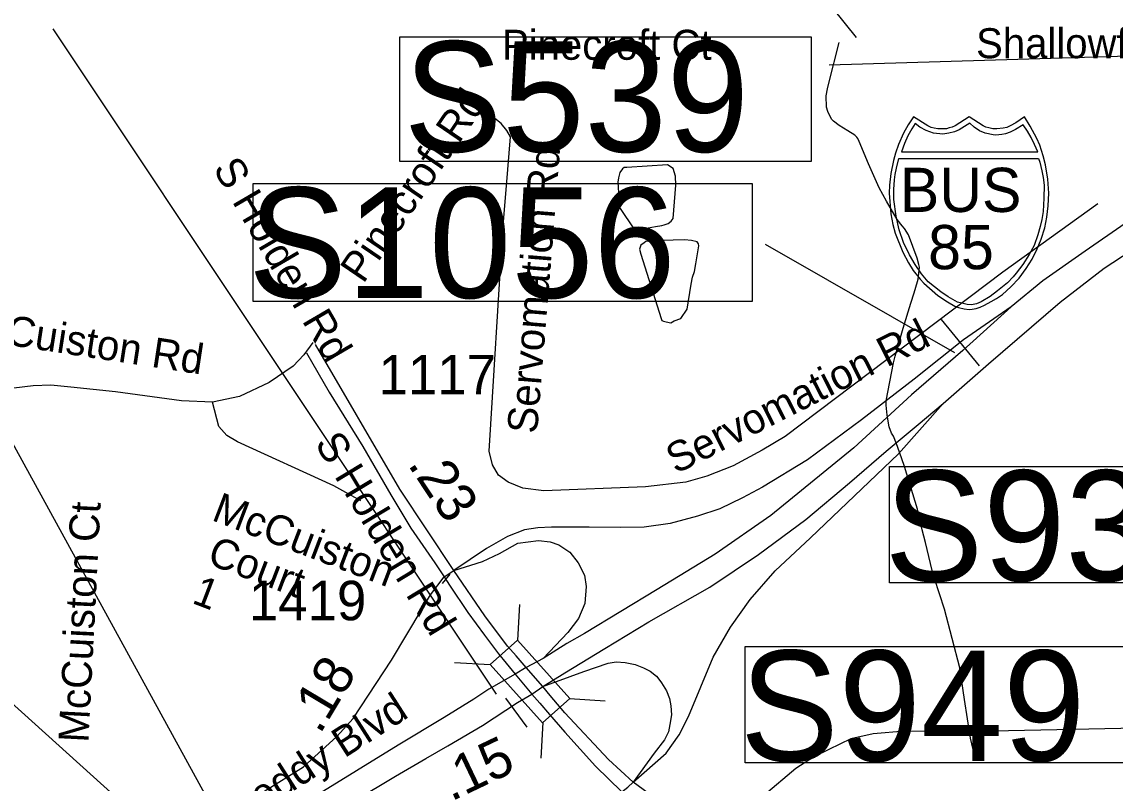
# Model space of a CAD drawing. Extents: x 1662474 to 1856135, y 779280 to 917889.
# Drawn here: x 1750059 to 1753521, y 823700 to 826111 of the extents above; entities that cross this region are included whole.
import ezdxf

# ---------------------------------------------------------------- set-up
doc = ezdxf.new("R2010")
doc.units = 0
for name, color, linetype in [('Exist Hydrographic Misc Water Feature', 7, 'Continuous'), ('Exist Hydrographic Pond Under 1500 Sq Ft', 7, 'Continuous'), ('Exist Road Non-System Type 51', 7, 'Continuous'), ('Exist Road Non-System Type 51 Label', 7, 'Continuous'), ('Exist Road Primary Interstate Divided Center Attributed', 7, 'Continuous'), ('Exist Road Primary Interstate Mileage Hundredths English Label', 7, 'Continuous'), ('Exist Road Primary Interstate Ramp 1 Lane Attributed', 7, 'Continuous'), ('Exist Road Primary Interstate Service Attributed', 7, 'Continuous'), ('Exist Road Primary Interstate Shield CELL', 7, 'Continuous'), ('Exist Road Primary Interstate Shield Number Label', 7, 'Continuous'), ('Exist Road Primary Interstate Structure Cantilever Sign Number Label', 7, 'Continuous'), ('Exist Road Primary Interstate Structure Ovrhead Sign CELL', 7, 'Continuous'), ('Exist Road Primary NC Structure Ovrhead Sign Number Label', 7, 'Continuous'), ('Exist Road Secondary Mileage Hundredths English Label', 7, 'Continuous'), ('Exist Road Secondary Mileage Tenths English Label', 7, 'Continuous'), ('Exist Road Secondary Structure Standard Bridge CELL', 7, 'Continuous'), ('Exist Road Secondary Type 51 Divided Attributed', 7, 'Continuous'), ('Exist Road Secondary Type 51 Label', 7, 'Continuous'), ('Exist Road Secondary Type 51 Number Label', 7, 'Continuous')]:
    doc.layers.add(name, color=color, linetype=linetype)

msp = doc.modelspace()

# ---------------------------------------------------------------- linework, layer by layer
at = {"layer": 'Exist Hydrographic Misc Water Feature'}
for points in [[(1752386.9, 826590.9), (1752400.7, 826528.7), (1752404.4, 826512.7), (1752410.4, 826490.6), (1752416.1, 826472.5), (1752445.8, 826420.3), (1752495.1, 826337.9), (1752552.5, 826251.4), (1752587.9, 826203), (1752701, 826061.6)], [(1753070.6, 823806.4), (1753062.8, 823842.5), (1753043.8, 823964.7), (1753028.6, 824064.9), (1752980.2, 824251.3), (1752948.8, 824347.6), (1752941.3, 824373.7), (1752919.7, 824461.8), (1752910.1, 824502), (1752894.7, 824568.1), (1752853.9, 824702.5), (1752838.1, 824748.6), (1752828.5, 824774.7), (1752818.6, 824798.7), (1752812.7, 824808.8), (1752804.9, 824828.9), (1752799.2, 824865), (1752795.5, 824897), (1752795.5, 824911), (1752818.4, 825030.9), (1752824.6, 825052.8), (1752849.4, 825140.6), (1752874, 825220.4), (1752884.2, 825252.4), (1752894.5, 825288.3), (1752896.8, 825296.3), (1752900.9, 825334.2), (1752899, 825342.3), (1752893.3, 825362.3), (1752865.8, 825436.5), (1752853.9, 825456.7), (1752846.1, 825464.7), (1752830.1, 825484.9), (1752796.7, 825543.2), (1752773.1, 825585.4), (1752739.7, 825661.6), (1752710.2, 825731.9), (1752706.3, 825741.9), (1752702.4, 825746), (1752696.2, 825752.1), (1752674.5, 825766.3), (1752660.5, 825774.3), (1752646.6, 825782.4), (1752628.8, 825796.6), (1752622.6, 825802.6), (1752610.9, 825826.8), (1752607, 825840.8), (1752605.4, 825876.8), (1752609.5, 825898.8), (1752613.6, 825916.8), (1752646.9, 826045.3)]]:
    msp.add_lwpolyline(points, dxfattribs=at)
at = {"layer": 'Exist Hydrographic Pond Under 1500 Sq Ft'}
for points in [[(1751949.7, 825537.6), (1751949.5, 825527.6), (1751953.4, 825519.6), (1751997.1, 825455.2), (1752016.9, 825455), (1752030.9, 825456.9), (1752064.9, 825462.6), (1752085, 825466.4), (1752093, 825468.4), (1752105.1, 825472.3), (1752115.2, 825480.1), (1752121.3, 825488.1), (1752130.1, 825594.1), (1752128.3, 825622.1), (1752121.6, 825646.6), (1752103.2, 825658.4), (1751974.5, 825649.4), (1751966.5, 825649.5), (1751960.6, 825645.5), (1751952.4, 825633.5), (1751948.3, 825617.6), (1751946, 825603.6), (1751949.7, 825537.6)], [(1752182, 825302.3), (1752188.2, 825320.3), (1752192.5, 825344.2), (1752202.9, 825402.2), (1752200.9, 825408.2), (1752197, 825414.2), (1752179.2, 825418.4), (1752157, 825420.5), (1752085, 825419.1), (1752047.1, 825417.4), (1752035, 825415.5), (1752028.8, 825411.6), (1752019, 825403.7), (1752014.9, 825391.7), (1752018.6, 825375.7), (1752083, 825171.1), (1752085, 825165), (1752091, 825163), (1752099, 825161), (1752114.1, 825158.3), (1752124.1, 825164.2), (1752145.4, 825172), (1752165.1, 825201), (1752177.9, 825280.4), (1752182, 825302.3)]]:
    msp.add_lwpolyline(points, dxfattribs=at)
at = {"layer": 'Exist Road Non-System Type 51'}
for p, q in [((1750980.1, 825095.2), (1750951.5, 825056.9)), ((1751390.6, 824332.2), (1751415, 824362.2))]:
    msp.add_line(p, q, dxfattribs=at)
for points in [[(1753465.4, 825535.2), (1753164.6, 825318.1), (1752475.4, 824798.2), (1752403.4, 824754.9), (1752311.6, 824704.5), (1752227.6, 824672.2), (1752161.1, 824653.6), (1752033.9, 824638.6), (1751711.6, 824626.2), (1751645.1, 824634.4), (1751599.2, 824653.6), (1751568, 824675.1), (1751549.1, 824707.6), (1751538.1, 824750.9), (1751581.6, 825452.2), (1751597.9, 825643.2), (1751606.1, 825747.2), (1751594.8, 825767.2), (1751576.1, 825788.7), (1751524.4, 825830.2)], [(1750951.5, 825056.9), (1750917.9, 825020.2), (1750842.4, 824969), (1750747.6, 824924.2), (1750662.2, 824906.4)], [(1750662.2, 824906.4), (1750564.4, 824910.5), (1750354.9, 824939.1), (1750214, 824954.4), (1750150.1, 824960.6), (1750094.9, 824958.2), (1750033.9, 824950.9), (1749963.9, 824936.8)], [(1751132.1, 824593.7), (1751046.8, 824641.5), (1750742, 824780.6), (1750708.1, 824801.1), (1750682.5, 824829.4), (1750662.2, 824906.4)], [(1753793.1, 823878.2), (1753081.9, 823863.9), (1752855.1, 823864.9), (1752753.9, 823855.7), (1752684.2, 823840.4), (1752613.9, 823806.6), (1752569, 823784.5), (1752509.4, 823746.5), (1752304.8, 823573.2)]]:
    msp.add_lwpolyline(points, dxfattribs=at)
at = {"layer": 'Exist Road Primary Interstate Divided Center Attributed'}
for points in [[(1754780.5, 826191.3), (1754516.8, 826034.9), (1754018.5, 825755.3), (1753764.4, 825601.6), (1753552.4, 825472.6), (1753425.5, 825385.3), (1753291.3, 825290.5), (1753191.5, 825208.4)], [(1752976.4, 824902.7), (1753119.9, 825027.5), (1753346.5, 825223), (1753485.8, 825331.2), (1753629.3, 825424.8), (1753785.2, 825528.8), (1753939.1, 825614), (1754167.7, 825747.9), (1754361.6, 825861.2), (1754639, 826018.2)], [(1753191.5, 825208.4), (1753038.5, 825070.7), (1752875.8, 824929.6), (1752692.7, 824761.5), (1752430.7, 824547.9), (1752253.9, 824425.2), (1752070.9, 824312.9), (1751840.1, 824173.5), (1751784, 824142.3), (1751709.1, 824094.5)], [(1751708.6, 824006.1), (1751778.3, 824049.8), (1751905, 824126.2), (1752043.9, 824211), (1752237.2, 824320.4), (1752391.1, 824424.4), (1752540.8, 824534.6), (1752679, 824651.1), (1752795.5, 824750.9), (1752897.4, 824836.2), (1752976.4, 824902.7)], [(1751709.1, 824094.5), (1751655.7, 824065.7)], [(1751655.7, 824065.7), (1751620.5, 824045.6)], [(1751620.5, 824045.6), (1751537.5, 823998), (1751489.8, 823965.5), (1751396.2, 823907.3), (1751250.9, 823820.1), (1750986.6, 823657.7), (1750681.1, 823486.7)], [(1751673.8, 823982.2), (1751708.6, 824006.1)], [(1749205.3, 822494.9), (1749312.7, 822559.5), (1749588.6, 822728.7), (1749872.3, 822894.7), (1750061.9, 823011.1), (1750302.5, 823160.6), (1750532.2, 823293.7), (1750735, 823416.4), (1750856.6, 823485.1), (1750944, 823539.2), (1751113.4, 823645.2), (1751242.3, 823722.2), (1751338, 823778.3), (1751407.3, 823817.7), (1751517.1, 823882.6), (1751628, 823955.1), (1751673.8, 823982.2)]]:
    msp.add_lwpolyline(points, dxfattribs=at)
at = {"layer": 'Exist Road Primary Interstate Ramp 1 Lane Attributed'}
for points in [[(1753191.5, 825208.4), (1753040.8, 825104.5), (1752884, 824979.8), (1752717.8, 824850.9), (1752546, 824723.9), (1752403.6, 824637.3), (1752341.2, 824604), (1752268.5, 824568.7), (1752197.8, 824545.8), (1752111.2, 824522.5), (1752029.3, 824510.5), (1751953.4, 824510), (1751854.7, 824510.5), (1751736.2, 824510.5), (1751692.5, 824508.4), (1751650.1, 824501.7), (1751596.1, 824480.9), (1751529.6, 824443.5), (1751426.9, 824373.4)], [(1751994, 823703.5), (1752098.8, 823795), (1752140.3, 823853.2), (1752169.4, 823911.4), (1752248.3, 824098.5), (1752302.4, 824194.1), (1752364.7, 824281.4), (1752443.6, 824372.8), (1752555.8, 824476.8), (1752834.2, 824742.8), (1752976.4, 824902.7)], [(1751426.9, 824373.4), (1751517.1, 824401.9), (1751571.1, 824426.9), (1751629.3, 824460.1), (1751694.6, 824468.9), (1751732, 824464.7), (1751759, 824454.3), (1751794.4, 824431.4), (1751820.4, 824397.8), (1751840.1, 824358.6), (1751845.3, 824323), (1751841.2, 824268.9), (1751821.4, 824221.4), (1751787.2, 824177.5), (1751709.1, 824094.5)], [(1751708.6, 824006.1), (1751838.7, 824054), (1751915.1, 824080), (1751940.3, 824084.2), (1751969.6, 824081.7), (1752000.7, 824075.8), (1752027.5, 824064.9), (1752048.5, 824054.8), (1752068.2, 824038.7), (1752078.5, 824024.6)], [(1752078.5, 824024.6), (1752084.6, 824017.9), (1752100.2, 823992.4), (1752109.8, 823968.4), (1752114, 823944.9), (1752115.7, 823916.3), (1752110.6, 823885.2), (1752106.4, 823862.6), (1752093.8, 823837.4), (1752061.4, 823795), (1751994, 823703.5)]]:
    msp.add_lwpolyline(points, dxfattribs=at)
at = {"layer": 'Exist Road Primary Interstate Service Attributed'}
for points in [[(1751395.7, 824353.3), (1751426.9, 824373.4)], [(1749711.1, 823150.5), (1749820.4, 823155.2), (1749916.8, 823168.4), (1749980.1, 823181.7), (1750040.3, 823206.5), (1750090.5, 823230.2), (1750348.5, 823388.3), (1750471.4, 823462.2), (1750627.2, 823554.9), (1750825.4, 823673.6), (1750950.2, 823751.3), (1751056.6, 823848.1), (1751107.6, 823905.1), (1751229.4, 824089.7), (1751326.1, 824251.9), (1751352.3, 824296), (1751395.7, 824353.3)], [(1751958.7, 823672.3), (1751977.4, 823686.8), (1751994, 823703.5)]]:
    msp.add_lwpolyline(points, dxfattribs=at)
at = {"layer": 'Exist Road Primary Interstate Shield CELL'}
for points in [[(1753058.4, 825200), (1753067.9, 825200.9), (1753080.6, 825203.4), (1753093, 825207.4), (1753107.1, 825213.7), (1753127.9, 825225.2), (1753144.7, 825235), (1753164, 825248), (1753190.1, 825271.7), (1753216.2, 825299.2), (1753239.2, 825330.2), (1753257.4, 825359.2), (1753273.5, 825392.4), (1753286.9, 825423.3), (1753297.6, 825458.6), (1753304.7, 825492.9), (1753308.2, 825528.5), (1753310.6, 825568.1), (1753307.9, 825612.7), (1753300.2, 825658.2), (1753292.9, 825686.6), (1753281.9, 825720.5), (1753272.9, 825742.2), (1753252, 825780.6), (1753233.3, 825810.2), (1753206.1, 825791.1), (1753188.3, 825781.6), (1753177.5, 825776.7), (1753166.3, 825774.6), (1753145.8, 825772.1), (1753132.9, 825772.7), (1753121, 825775.4), (1753110.9, 825777.6), (1753102.6, 825781.6), (1753058.4, 825810.2), (1753014.1, 825781.6), (1753004.8, 825777.4), (1752995.3, 825775.4), (1752986.2, 825772.8), (1752971, 825772.1), (1752959.5, 825772.5), (1752947.6, 825774.6), (1752938.2, 825776.5), (1752927.7, 825781.6), (1752882.6, 825810.2), (1752864.9, 825784.5), (1752850.4, 825759.1), (1752835, 825723.2), (1752825.5, 825695.4), (1752818.7, 825672.5), (1752810.3, 825630.5), (1752806, 825594), (1752805.3, 825568.1), (1752810, 825503.6), (1752817, 825469.2), (1752824.3, 825441.5), (1752848.1, 825381.4), (1752866.1, 825347.8), (1752881.5, 825323.6), (1752903.1, 825296.5), (1752914.8, 825283.5), (1752959.6, 825244.3), (1752989.5, 825223.9), (1753013.4, 825211), (1753024.6, 825206.7), (1753042.2, 825201.8)], [(1752887.9, 825789.5), (1752877, 825772.6), (1752864.3, 825749.7), (1752854.1, 825726), (1752843.8, 825699.9), (1753275.3, 825699.7), (1753265.3, 825722.2), (1753254.5, 825744.7), (1753243.3, 825765.2), (1753229.6, 825785.2), (1753205.4, 825769.9), (1753187.8, 825761.6), (1753173.6, 825756.7), (1753161.6, 825754), (1753143, 825752.5), (1753134.7, 825753), (1753108.7, 825758.9), (1753091.2, 825766.1), (1753074.5, 825777.2), (1753061, 825789.9), (1753026.8, 825769.2), (1753011.6, 825762.6), (1752994.2, 825758.1), (1752975.1, 825755.7), (1752945.6, 825758.9), (1752922.6, 825766.8), (1752902.7, 825777.2)], [(1753277.9, 825678.4), (1753282.5, 825666.3), (1753288.9, 825639.2), (1753292.2, 825618.4), (1753295.6, 825594.4), (1753294.4, 825553.2), (1753292.5, 825510.7), (1753288.5, 825485.4), (1753283.3, 825462.5), (1753276.2, 825437), (1753264.6, 825403.2), (1753248.7, 825374.6), (1753228.8, 825342.7), (1753207.4, 825314.9), (1753198, 825303.3), (1753180.3, 825284.6), (1753148.1, 825258.8), (1753124.6, 825241.2), (1753096.4, 825224.6), (1753082.1, 825218.2), (1753065.4, 825214.7), (1753051.7, 825215.7), (1753035.1, 825220.1), (1753021.6, 825223.8), (1752992.2, 825239.7), (1752968.4, 825255.6), (1752928.6, 825288.2), (1752907.1, 825313.3), (1752887.1, 825342.7), (1752869.2, 825372.8), (1752850.1, 825412.5), (1752836.7, 825452.4), (1752826.9, 825495.5), (1752820.3, 825548.1), (1752819.6, 825580.2), (1752821.5, 825611), (1752824.5, 825627.2), (1752828.4, 825647.3), (1752836.2, 825678.2)]]:
    msp.add_lwpolyline(points, close=True, dxfattribs=at)
at = {"layer": 'Exist Road Primary Interstate Structure Cantilever Sign Number Label'}
msp.add_line((1750670.3, 823608.3), (1749542.8, 825663.9), dxfattribs=at)
at = {"layer": 'Exist Road Primary Interstate Structure Ovrhead Sign CELL'}
for p, q in [((1751562, 823982.2), (1750158.5, 826088.8)), ((1753013.4, 825063.2), (1752413.3, 825406.1)), ((1750636.9, 823404.3), (1748674.4, 825170)), ((1752969.9, 825168.7), (1753089.8, 825021.7)), ((1751590.3, 823968.8), (1751658.2, 823877.5))]:
    msp.add_line(p, q, dxfattribs=at)
for points in [[(1750791.8, 825599.2), (1752371.8, 825599.2), (1752371.8, 825225.1), (1750791.8, 825225.1)], [(1752806.6, 824702.9), (1754104.5, 824702.9), (1754104.5, 824334.3), (1752806.6, 824334.3)], [(1752349, 824132.6), (1753646.9, 824132.6), (1753646.9, 823763.9), (1752349, 823763.9)]]:
    msp.add_lwpolyline(points, close=True, dxfattribs=at)
at = {"layer": 'Exist Road Primary NC Structure Ovrhead Sign Number Label'}
msp.add_line((1754715.5, 826037.3), (1752615.6, 825973.7), dxfattribs=at)
msp.add_lwpolyline([(1751255.5, 826063.9), (1752558.2, 826063.9), (1752558.2, 825668.9), (1751255.5, 825668.9)], close=True, dxfattribs=at)
at = {"layer": 'Exist Road Secondary Structure Standard Bridge CELL'}
for p, q in [((1751634.9, 824265.8), (1751628.5, 824152.8)), ((1751429.1, 824082.1), (1751542.1, 824075.7)), ((1751793.1, 823967.5), (1751906.1, 823961.1)), ((1751708.7, 823892.1), (1751702.2, 823779.1))]:
    msp.add_line(p, q, dxfattribs=at)
msp.add_lwpolyline([(1751628.5, 824152.8), (1751793.5, 823967.9), (1751707.1, 823890.8), (1751542.1, 824075.7)], close=True, dxfattribs=at)
at = {"layer": 'Exist Road Secondary Type 51 Divided Attributed'}
for p, q in [((1751708.6, 824006.1), (1751655.7, 824065.7)), ((1751620.5, 824045.6), (1751673.8, 823982.2))]:
    msp.add_line(p, q, dxfattribs=at)
for points in [[(1750959.7, 825062.4), (1751032.1, 824938.1), (1751138.6, 824765.7), (1751227.4, 824613.6), (1751290.8, 824507.2), (1751366.9, 824398.2), (1751395.7, 824353.3)], [(1751426.9, 824373.4), (1751255.8, 824631.1), (1750988.9, 825089.4)], [(1751655.7, 824065.7), (1751623.9, 824102.8), (1751596.9, 824134), (1751524.6, 824229.4), (1751426.9, 824373.4)], [(1751395.7, 824353.3), (1751412.5, 824327.2), (1751471.1, 824240.8), (1751523.9, 824169), (1751567.7, 824109), (1751592.7, 824079.9), (1751620.5, 824045.6)], [(1751994, 823703.5), (1751915.9, 823775.3), (1751778.3, 823922.2), (1751731.3, 823977.6), (1751708.6, 824006.1)], [(1751673.8, 823982.2), (1751698.7, 823953), (1751729.9, 823917.7), (1751777.8, 823861.5), (1751875.5, 823753.4), (1751958.7, 823672.3)], [(1752843.9, 822831), (1752788.1, 822933.2), (1752698.6, 823064.4), (1752643.9, 823125.7), (1752582.3, 823194.6), (1752532.7, 823246.5), (1752411.8, 823359.9), (1752161.6, 823580.3), (1751994, 823703.5)]]:
    msp.add_lwpolyline(points, dxfattribs=at)

# ---------------------------------------------------------------- texts
at = {"layer": 'Exist Road Non-System Type 51 Label'}
for s, p in [('Pinecroft Ct', (1751579.1, 825991)), ('Shallowford Dr', (1753080.2, 825996))]:
    msp.add_text(s, height=95, dxfattribs=at).set_placement(p)
for s, rotation, p in [('Pinecroft Rd', 55.6963, (1751139.8, 825279.2)), ('Servomation Rd', 85.3631, (1751690, 824805)), ('S Holden Rd', 300.3591, (1750662.3, 825646.6)), ('McCuiston Rd', 351.2878, (1749837.9, 825115)), ('Servomation Rd', 26.8497, (1752129.6, 824677.7)), ('McCuiston', 339.1347, (1750656.1, 824533.9)), ('McCuiston Ct', 87.0626, (1750269.4, 823827)), (' Court', 339.1347, (1750608.4, 824409)), (' 1', 339.1347, (1750560.8, 824284.1))]:
    msp.add_text(s, height=95, rotation=rotation, dxfattribs=at).set_placement(p)
at = {"layer": 'Exist Road Primary Interstate Mileage Hundredths English Label'}
msp.add_text('.15', height=125, rotation=25.486, dxfattribs=at).set_placement((1751418.2, 823640.9))
at = {"layer": 'Exist Road Primary Interstate Shield Number Label'}
for s, p in [('BUS', (1752838.9, 825509)), ('85', (1752928.3, 825327.7))]:
    msp.add_text(s, height=140, dxfattribs=at).set_placement(p)
at = {"layer": 'Exist Road Primary Interstate Structure Ovrhead Sign CELL'}
for s, p in [('S1056', (1750775.7, 825236.7)), ('S939', (1752790.6, 824340.4)), ('S949', (1752333, 823770))]:
    msp.add_text(s, height=350, dxfattribs=at).set_placement(p)
at = {"layer": 'Exist Road Primary NC Structure Ovrhead Sign Number Label'}
msp.add_text('S539', height=350, dxfattribs=at).set_placement((1751268.1, 825699.5))
at = {"layer": 'Exist Road Secondary Mileage Hundredths English Label'}
msp.add_text('.23', height=125, rotation=303.5804, dxfattribs=at).set_placement((1751278.7, 824709.7))
at = {"layer": 'Exist Road Secondary Mileage Tenths English Label'}
msp.add_text('.18', height=125, rotation=59.1945, dxfattribs=at).set_placement((1751002.5, 823851.8))
at = {"layer": 'Exist Road Secondary Type 51 Label'}
for s, rotation, p in [('S Holden Rd', 301.0728, (1750984.5, 824776.1)), ('Preddy Blvd', 32.6511, (1750711.6, 823541.7))]:
    msp.add_text(s, height=95, rotation=rotation, dxfattribs=at).set_placement(p)
at = {"layer": 'Exist Road Secondary Type 51 Number Label'}
for s, p in [('1117', (1751188.3, 824931.4)), ('1419', (1750777.7, 824215.8))]:
    msp.add_text(s, height=125, dxfattribs=at).set_placement(p)

doc.saveas('drawing.dxf')
